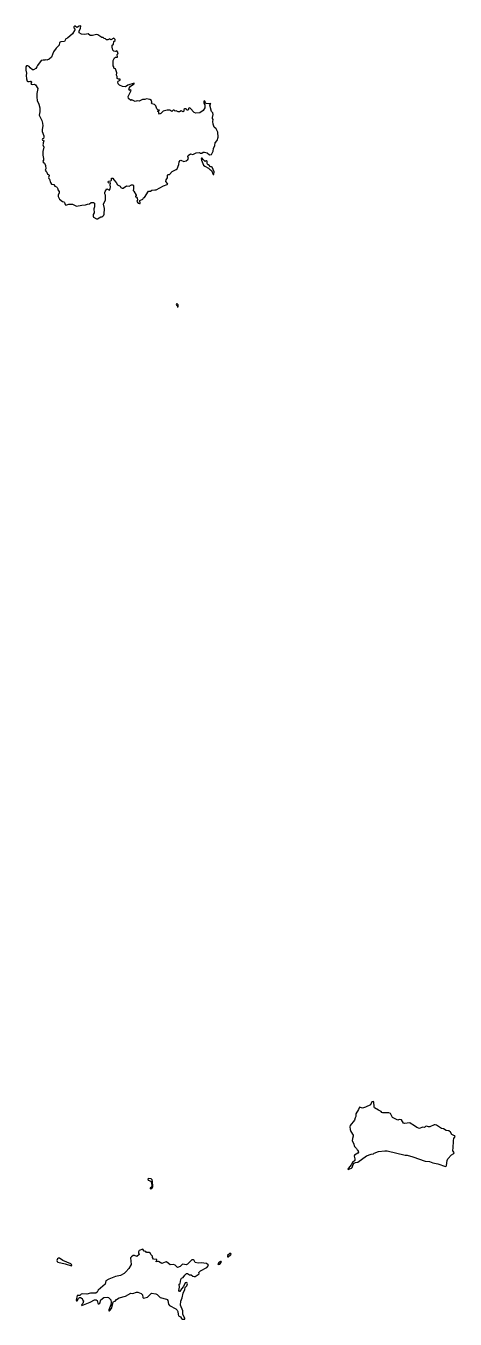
# Model space of a CAD drawing. Extents: x 369010 to 739155, y 6377141 to 6616555.
# Drawn here: x 448751 to 452524, y 6511291 to 6522657 of the extents above; entities that cross this region are included whole.
import ezdxf

# ---------------------------------------------------------------- set-up
doc = ezdxf.new("R2010")
doc.units = 0
doc.header["$LTSCALE"] = 40
doc.layers.add('1', color=7, linetype='Continuous', lineweight=13)

msp = doc.modelspace()

# ---------------------------------------------------------------- linework, layer by layer
at = {"layer": '1'}
for points in [[(449509.86, 6522469.55), (449510.52, 6522488.92), (449519.96, 6522497.69), (449523.93, 6522521.02), (449535.18, 6522528.97), (449535.85, 6522537.08), (449525.25, 6522549.66), (449497.12, 6522535.09), (449488.51, 6522544.36), (449472.46, 6522535.09), (449459.88, 6522535.09), (449451.11, 6522544.36), (449438.53, 6522545.68), (449429.76, 6522554.45), (449418.5, 6522555.78), (449383.09, 6522579.12), (449371, 6522582.43), (449337.41, 6522571.67), (449315.39, 6522572.49), (449296.86, 6522586.23), (449269.55, 6522581.76), (449240.75, 6522584.25), (449218.91, 6522595), (449219.57, 6522612.05), (449230.82, 6522636.05), (449234.3, 6522654.58), (449229.83, 6522657.4), (449220.06, 6522655.58), (449205.5, 6522645.81), (449198.05, 6522644.32), (449185.47, 6522654.58), (449177.69, 6522654.09), (449171.74, 6522648.63), (449171.24, 6522639.36), (449180.51, 6522630.59), (449180.51, 6522623.3), (449159.65, 6522588.22), (449118.11, 6522550.15), (449101.56, 6522542.37), (449089.32, 6522518.87), (449058.04, 6522516.89), (449045.95, 6522511.09), (449044.46, 6522488.09), (449015.83, 6522460.28), (448994.48, 6522430.49), (448975.45, 6522382.33), (448955.92, 6522365.61), (448936.39, 6522355.02), (448925.63, 6522357.84), (448916.86, 6522355.35), (448901.8, 6522357.34), (448883.76, 6522353.04), (448852.64, 6522309.51), (448847.85, 6522295.94), (448837.58, 6522283.19), (448818.55, 6522270.12), (448807.79, 6522269.62), (448788.26, 6522287.66), (448779.49, 6522300.74), (448766.91, 6522306.7), (448757.65, 6522306.2), (448751.19, 6522296.43), (448750.69, 6522268.13), (448755.66, 6522241.65), (448753.01, 6522221.3), (448756.32, 6522192.5), (448763.6, 6522172.47), (448769.07, 6522167.51), (448780.32, 6522167.51), (448791.08, 6522171.98), (448796.87, 6522170.98), (448798.86, 6522162.71), (448794.88, 6522152.45), (448797.86, 6522143.67), (448805.15, 6522140.69)], [(450336.88, 6521974.36), (450328.78, 6521979.99), (450325.8, 6521992.07), (450321.49, 6521997.04), (450315.87, 6521995.38), (450314.38, 6521977.34), (450325.13, 6521961.95), (450324.14, 6521936.63), (450309.74, 6521913.62), (450278.96, 6521892.6), (450243.54, 6521889.96), (450231.46, 6521895.58), (450195.38, 6521934.97), (450187.27, 6521935.97), (450180.98, 6521930.01), (450180.98, 6521922.23), (450175.35, 6521916.93), (450166.91, 6521916.93), (450159.96, 6521928.02), (450148.21, 6521929.02), (450140.6, 6521921.24), (450138.61, 6521907.5), (450134.31, 6521902.53), (450114.61, 6521909.98), (450100.88, 6521901.21), (450089.95, 6521902.2), (450073.07, 6521911.31), (450061.98, 6521907.5), (450053.71, 6521916.6), (450045.93, 6521916.27), (450033.68, 6521904.85), (450016.63, 6521917.6), (449992.14, 6521916.27), (449958.05, 6521907.83), (449938.35, 6521887.47), (449926.6, 6521880.19), (449918.33, 6521888.8), (449917.99, 6521898.23), (449909.55, 6521904.19), (449909.55, 6521910.31), (449921.8, 6521912.63), (449924.45, 6521916.27), (449909.88, 6521920.57), (449901.77, 6521926.86), (449894.49, 6521953.68), (449881.42, 6521966.92), (449860.4, 6521971.05), (449855.1, 6521977.01), (449857.09, 6521987.93), (449853.78, 6522000.02), (449841.7, 6522009.12), (449811.24, 6522017.06), (449797.84, 6522011.11), (449776.16, 6522011.44), (449746.2, 6521995.38), (449728.99, 6521999.35), (449711.28, 6521992.73), (449683.31, 6522005.97), (449673.54, 6522002.66), (449651.86, 6522019.38), (449649.22, 6522036.76), (449659.97, 6522053.14), (449676.69, 6522090.55), (449674.04, 6522096.17), (449663.12, 6522090.55), (449656.33, 6522104.78), (449671.06, 6522126.46), (449702.18, 6522146.49), (449702.18, 6522152.61), (449648.22, 6522136.56), (449627.2, 6522121.83), (449599.9, 6522125.47), (449572.75, 6522135.23), (449562.49, 6522146.82), (449559.18, 6522166.18), (449561.66, 6522171.98), (449578.21, 6522181.24), (449579.04, 6522189.19), (449564.97, 6522187.86), (449552.23, 6522195.97), (449552.23, 6522212.03), (449546.27, 6522225.27), (449550.91, 6522244.63), (449538.99, 6522280.71), (449529.56, 6522281.37), (449522.94, 6522286.67), (449523.6, 6522296.77), (449517.47, 6522306.7), (449518.96, 6522352.21), (449530.55, 6522375.55), (449539.98, 6522380.84), (449557.2, 6522380.84), (449553.22, 6522405.5), (449559.35, 6522410.14), (449561.99, 6522421.56), (449550.58, 6522438.93), (449535.85, 6522432.98), (449525.25, 6522433.64), (449513.83, 6522443.57), (449509.86, 6522469.55)], [(448805.15, 6522140.69), (448825.17, 6522145.66), (448835.93, 6522138.71), (448857.28, 6522106.6), (448848.51, 6522062.74), (448846.36, 6522029.48), (448850.33, 6522002.17), (448863.9, 6521969.4), (448872.67, 6521938.28), (448872.67, 6521901.21), (448869.03, 6521871.92), (448890.05, 6521826.73), (448896.83, 6521800.92), (448899.15, 6521779.23), (448894.19, 6521747.79), (448894.35, 6521727.76), (448908.25, 6521690.69), (448908.59, 6521677.95), (448904.28, 6521668.68), (448895.68, 6521664.87), (448892.7, 6521659.57), (448895.68, 6521652.95), (448905.94, 6521652.62), (448909.41, 6521647.16), (448902.96, 6521628.79), (448903.95, 6521619.19), (448900.97, 6521611.08), (448907.76, 6521592.05), (448898.49, 6521554.31), (448899.48, 6521520.88), (448906.6, 6521490.43), (448905.94, 6521478.02), (448900.31, 6521469.08), (448903.29, 6521458.65), (448914.05, 6521451.04), (448922.16, 6521431.34), (448927.12, 6521399.9), (448921.16, 6521389.47), (448925.47, 6521380.54), (448935.23, 6521372.09), (448941.85, 6521355.38), (448951.29, 6521351.41), (448954.26, 6521343.13), (448950.62, 6521324.26), (448952.28, 6521315), (448957.24, 6521311.02), (448966.02, 6521281.89), (448975.78, 6521267.5), (448995.47, 6521262.53), (449004.58, 6521249.12), (449020.3, 6521243.5), (449026.92, 6521237.04), (449032.38, 6521224.8), (449032.05, 6521215.69), (449041.98, 6521201.29), (449043.31, 6521190.7), (449035.36, 6521168.86), (449035.86, 6521157.27), (449045.79, 6521134.1), (449073.26, 6521113.41), (449083.69, 6521112.09), (449091.3, 6521104.47), (449094.94, 6521088.42), (449103.05, 6521082.63), (449129.53, 6521090.08), (449159.65, 6521089.08), (449196.56, 6521071.37), (449243.4, 6521081.3), (449274.85, 6521083.29), (449291.89, 6521091.73), (449308.94, 6521093.39), (449324.17, 6521105.8), (449345.02, 6521105.8), (449354.95, 6521100.17), (449354.45, 6521067.9), (449348.66, 6521049.86), (449351.14, 6521014.27), (449343.2, 6520999.54), (449341.21, 6520983.82), (449345.52, 6520975.55), (449370.34, 6520960.98), (449379.11, 6520961.64), (449409.4, 6520978.69), (449417.01, 6520979.02), (449426.12, 6520983.82), (449435.88, 6520993.75), (449439.52, 6521003.19), (449440.85, 6521051.84), (449432.74, 6521091.57), (449449.62, 6521127.64), (449450.78, 6521168.36), (449444.98, 6521180.11), (449443.83, 6521192.52), (449446.31, 6521202.29), (449463.35, 6521226.12), (449484.87, 6521213.54), (449492.32, 6521228.11), (449494.14, 6521240.35), (449491.66, 6521258.89), (449495.63, 6521274.61)], [(449495.63, 6521274.61), (449491.82, 6521277.1), (449482.22, 6521274.45), (449477.26, 6521277.1), (449475.11, 6521285.04), (449477.59, 6521291.66), (449497.12, 6521294.31), (449504.07, 6521300.93), (449504.23, 6521320.13), (449516.32, 6521319.3), (449522.94, 6521303.08), (449544.62, 6521280.9), (449555.21, 6521260.05), (449581.03, 6521247.97), (449585.99, 6521237.87), (449598.41, 6521230.09), (449606.68, 6521230.26), (449636.64, 6521250.28), (449658.65, 6521248.46), (449680, 6521259.22), (449690.92, 6521261.21), (449698.2, 6521255.25), (449698.04, 6521225.62), (449693.41, 6521209.73), (449701.02, 6521203.45), (449720.38, 6521169.52), (449719.89, 6521162.9), (449714.59, 6521159.92), (449714.76, 6521154.62), (449723.2, 6521150.65), (449728.66, 6521141.71), (449730.81, 6521127.64), (449727, 6521114.57), (449738.26, 6521100.17), (449750.34, 6521096.36), (449754.97, 6521096.86), (449753.48, 6521121.85), (449778.81, 6521135.26), (449785.76, 6521146.51), (449792.21, 6521149.82), (449827.63, 6521203.45), (449846.99, 6521205.93), (449858.58, 6521214.53), (449882.91, 6521217.35), (449897.47, 6521215.53), (449959.04, 6521251.77), (449993.63, 6521261.87), (449997.44, 6521265.34), (449996.77, 6521272.63), (449982.21, 6521289.67), (449982.54, 6521303.58), (449994.79, 6521322.94), (449996.28, 6521344.95), (449999.92, 6521351.9), (450013.49, 6521349.75), (450036.66, 6521377.23), (450071.91, 6521395.26), (450079.53, 6521402.22), (450094.26, 6521438.96), (450097.9, 6521463.12), (450107.33, 6521474.38), (450114.12, 6521475.7), (450138.11, 6521465.27), (450161.12, 6521471.07), (450175.52, 6521482.15), (450180.48, 6521491.26), (450175.52, 6521510.62), (450176.35, 6521517.9), (450198.52, 6521533.13), (450217.72, 6521527.83), (450248.67, 6521542.07), (450275.65, 6521543.56), (450286.9, 6521537.1), (450297.49, 6521538.09), (450309.91, 6521546.04), (450319.51, 6521548.19), (450343.17, 6521542.4), (450365.52, 6521523.53), (450381.57, 6521526.84), (450395.64, 6521555.31), (450400.44, 6521579.14), (450412.02, 6521606.78), (450414.84, 6521628.46), (450433.37, 6521651.13), (450441.98, 6521678.94), (450437.51, 6521722.47), (450422.12, 6521753.08), (450406.73, 6521767.65), (450396.8, 6521792.47), (450393.98, 6521817.63), (450398.45, 6521834.51), (450390.84, 6521844.61), (450390.34, 6521852.22), (450396.63, 6521878.54), (450395.31, 6521893.27), (450381.24, 6521906.18), (450368.83, 6521960.3), (450377.27, 6521974.03), (450358.57, 6521972.05), (450336.88, 6521974.36)], [(451803.25, 6513204.8), (451790.67, 6513199.67), (451778.92, 6513174.85), (451735.56, 6513152.83), (451708.42, 6513145.39), (451683.26, 6513153), (451675.15, 6513134.13), (451650.82, 6513095.24), (451650.82, 6513070.58), (451644.53, 6513060.32), (451639.57, 6513040.29), (451602.33, 6512992.63), (451598.85, 6512981.7), (451600.01, 6512957.54), (451606.96, 6512939), (451626.99, 6512908.88), (451628.31, 6512897.79), (451620.86, 6512876.94), (451619.04, 6512857.41), (451631.95, 6512838.38), (451638.08, 6512808.59), (451656.12, 6512791.87), (451661.74, 6512779.95), (451669.36, 6512776.48), (451673.16, 6512759.6), (451667.87, 6512748.01), (451640.23, 6512732.29), (451637.08, 6512723.52), (451643.21, 6512699.19), (451641.88, 6512685.12), (451622.85, 6512667.74), (451611.43, 6512647.39), (451585.12, 6512617.59), (451581.97, 6512608.66), (451584.45, 6512605.84), (451612.59, 6512616.77), (451619.71, 6512623.39), (451626.49, 6512648.54), (451636.09, 6512661.62), (451649.33, 6512668.24), (451667.37, 6512671.71), (451744.83, 6512725.17), (451785.38, 6512739.41), (451806.06, 6512742.72), (451813.51, 6512749.01), (451850.75, 6512764.73), (451906.36, 6512770.85), (451925.23, 6512769.53), (452085.77, 6512731.63), (452101.82, 6512730.97), (452152.63, 6512718.39), (452260.87, 6512678.67), (452297.45, 6512674.86), (452327.07, 6512663.44), (452371.26, 6512655), (452439.61, 6512631.5), (452443.92, 6512633.81), (452446.73, 6512640.93), (452452.52, 6512684.13), (452460.3, 6512699.68), (452492.08, 6512734.77), (452512.93, 6512747.85), (452514.26, 6512756.78), (452503.99, 6512769.53), (452502.84, 6512778.8), (452505.81, 6512789.88), (452509.29, 6512861.55), (452513.59, 6512878.1), (452523.85, 6512895.31), (452522.2, 6512901.27), (452511.77, 6512903.59), (452494.06, 6512913.52), (452482.48, 6512932.71), (452467.25, 6512946.62), (452444.91, 6512949.76), (452420.41, 6512963), (452403.86, 6512965.98), (452361.16, 6512995.11), (452348.92, 6512999.91), (452340.15, 6512999.25), (452300.92, 6512980.55), (452289.17, 6512979.55), (452272.29, 6512985.84), (452262.69, 6512984.19), (452253.75, 6512975.41), (452238.19, 6512978.23), (452210.89, 6512967.3), (452187.38, 6512974.75), (452149.98, 6513002.56), (452138.56, 6513006.2), (452125.98, 6513015.47), (452078.32, 6513010.17), (452070.21, 6513013.32), (452052.33, 6513042.77), (452032.14, 6513045.26), (452020.89, 6513039.46), (451971.9, 6513061.97), (451955.02, 6513099.38), (451941.45, 6513102.85), (451889.15, 6513102.85)], [(451889.15, 6513102.85), (451880.54, 6513106.16), (451872.93, 6513114.6), (451850.92, 6513128.51), (451814.5, 6513148.2), (451810.7, 6513155.48), (451808.38, 6513201.82), (451803.25, 6513204.8)], [(449993.46, 6511463.04), (449999.59, 6511455.09), (450005.38, 6511422.99), (450012.33, 6511410.57), (450069.43, 6511382.6), (450080.19, 6511370.52), (450086.97, 6511357.78), (450087.97, 6511330.8), (450091.77, 6511320.87), (450108.82, 6511311.93), (450119.58, 6511295.88), (450126.69, 6511290.75), (450147.88, 6511291.41), (450147.22, 6511300.02), (450131.83, 6511332.13), (450129.51, 6511364.07), (450110.97, 6511413.39), (450112.63, 6511447.32), (450125.7, 6511479.42), (450133.98, 6511517.82), (450148.21, 6511549.76), (450151.35, 6511569.62), (450166.75, 6511582.7), (450172.21, 6511601.9), (450164.43, 6511611.83), (450152.35, 6511608.68), (450135.63, 6511577.57), (450117.43, 6511557.38), (450104.35, 6511534.7), (450100.38, 6511533.71), (450094.92, 6511542.81), (450102.03, 6511571.61), (450097.57, 6511599.08), (450105.84, 6511603.55), (450113.62, 6511639.96), (450119.25, 6511649.89), (450134.64, 6511656.35), (450147.88, 6511677.2), (450162.77, 6511692.26), (450171.55, 6511693.09), (450190.08, 6511681.34), (450203.82, 6511680.01), (450219.21, 6511668.6), (450229.47, 6511664.29), (450238.08, 6511664.62), (450274.49, 6511689.28), (450272.34, 6511699.54), (450284.75, 6511716.59), (450340.53, 6511745.72), (450354.92, 6511760.78), (450352.94, 6511769.39), (450339.2, 6511778.66), (450290.54, 6511785.61), (450264.39, 6511783.45), (450237.42, 6511789.91), (450228.81, 6511804.64), (450219.87, 6511811.92), (450210.94, 6511810.93), (450172.21, 6511773.52), (450158.64, 6511768.72), (450131.16, 6511774.52), (450124.38, 6511771.87), (450105.84, 6511754.33), (450082.17, 6511745.72), (450064.3, 6511766.08), (450049.24, 6511771.87), (450017.79, 6511769.06), (449986.84, 6511793.05), (449975.59, 6511792.06), (449946.46, 6511780.81), (449917.33, 6511796.2), (449897.14, 6511795.04), (449897.14, 6511800.67), (449902.6, 6511805.14), (449902.6, 6511813.91), (449873.14, 6511816.72), (449864.21, 6511832.78), (449863.87, 6511845.52), (449848.15, 6511860.25), (449841.86, 6511872.66), (449837.06, 6511876.3), (449811.74, 6511876.63), (449804.62, 6511884.25), (449791.88, 6511886.89), (449779.63, 6511904.44), (449747.69, 6511893.51), (449740.08, 6511881.43), (449741.24, 6511871.5), (449747.69, 6511865.71), (449745.21, 6511857.44), (449725.35, 6511842.71), (449706.65, 6511848.66), (449693.9, 6511849.33), (449677.85, 6511839.4), (449671.56, 6511829.13), (449675.37, 6511770.38), (449654.84, 6511735.13), (449630.51, 6511706.66), (449614.29, 6511692.92), (449582.52, 6511674.55)], [(449582.52, 6511674.55), (449539.65, 6511664.62), (449478.58, 6511643.27), (449453.59, 6511626.56), (449448.13, 6511598.42), (449386.56, 6511543.97), (449376.63, 6511528.58), (449365.54, 6511519.64), (449317.55, 6511518.98), (449285.44, 6511510.7), (449247.04, 6511513.52), (449237.11, 6511510.04), (449224.37, 6511497.3), (449207.98, 6511499.45), (449200.7, 6511497.3), (449192.92, 6511457.25), (449194.58, 6511451.12), (449200.37, 6511451.78), (449213.77, 6511472.97), (449222.38, 6511479.92), (449231.65, 6511480.58), (449246.38, 6511472.97), (449248.36, 6511459.89), (449256.97, 6511447.98), (449250.35, 6511429.11), (449239.43, 6511416.37), (449242.57, 6511410.91), (449316.88, 6511440.37), (449355.28, 6511460.39), (449368.02, 6511460.06), (449377.29, 6511453.44), (449382.42, 6511431.26), (449387.22, 6511424.97), (449392.35, 6511425.3), (449401.62, 6511431.26), (449409.23, 6511459.23), (449436.21, 6511479.92), (449466, 6511484.22), (449477.92, 6511479.59), (449496.46, 6511459.23), (449499.27, 6511437.05), (449496.12, 6511416.53), (449480.73, 6511373.67), (449481.06, 6511365.06), (449486.86, 6511364.73), (449502.58, 6511384.59), (449516.65, 6511440.7), (449521.12, 6511445.5), (449535.51, 6511449.3), (449546.11, 6511462.38), (449570.44, 6511479.09), (449626.71, 6511493.99), (449673.05, 6511519.64), (449692.08, 6511515.83), (449722.7, 6511526.43), (449733.62, 6511526.76), (449764.41, 6511516.17), (449776.82, 6511505.24), (449778.14, 6511479.59), (449783.94, 6511476.44), (449820.35, 6511484.22), (449856.26, 6511518.98), (449893.66, 6511513.02), (449904.92, 6511508.55), (449930.41, 6511480.25), (449987.17, 6511467.01), (449993.46, 6511463.04)]]:
    msp.add_lwpolyline(points, dxfattribs=at)
for points in [[(450403.42, 6521349.59), (450404.91, 6521374.74), (450387.36, 6521416.61), (450382.07, 6521419.59), (450372.63, 6521417.28), (450358.07, 6521434.65), (450349.63, 6521437.3), (450344.99, 6521447.07), (450344.33, 6521466.93), (450337.88, 6521470.9), (450331.59, 6521469.74), (450326.95, 6521463.95), (450308.25, 6521481.49), (450300.31, 6521493.24), (450295.51, 6521494.9), (450292.53, 6521487.78), (450293.69, 6521477.85), (450313.38, 6521433.5), (450324.14, 6521423.73), (450356.41, 6521406.68), (450366.51, 6521395.1), (450374.95, 6521392.95), (450381.9, 6521386.82), (450398.29, 6521351.9)], [(450083.83, 6520183.61), (450090.78, 6520188.58), (450090.12, 6520204.96), (450077.87, 6520217.87), (450072.08, 6520207.77), (450073.4, 6520201.65), (450081.02, 6520195.53)], [(449864.54, 6512503.07), (449862.22, 6512516.47), (449851.46, 6512525.08), (449829.61, 6512526.07), (449822.33, 6512519.95), (449824.82, 6512513), (449848.48, 6512503.4), (449855.27, 6512488.83), (449856.59, 6512458.21), (449853.94, 6512451.76), (449842.69, 6512443.15), (449841.86, 6512437.69), (449845.34, 6512434.55), (449859.07, 6512440.34), (449865.53, 6512453.08)], [(450552.7, 6511857.77), (450554.69, 6511865.38), (450551.71, 6511868.52), (450544.43, 6511867.37), (450523.9, 6511849.99), (450522.58, 6511839.06), (450528.37, 6511837.91)], [(449075.91, 6511805.47), (449046.78, 6511825.99), (449038.01, 6511827.98), (449030.07, 6511819.87), (449023.94, 6511807.45), (449024.6, 6511797.19), (449032.88, 6511790.41), (449095.27, 6511777.99), (449151.71, 6511759.79), (449155.52, 6511762.27), (449153.03, 6511770.71), (449145.92, 6511776.34)], [(450455.39, 6511774.85), (450470.12, 6511791.07), (450468.79, 6511797.85), (450461.51, 6511798.18), (450449.59, 6511790.74), (450439.17, 6511777.33), (450440.66, 6511771.87)]]:
    msp.add_lwpolyline(points, close=True, dxfattribs=at)

doc.saveas('drawing.dxf')
